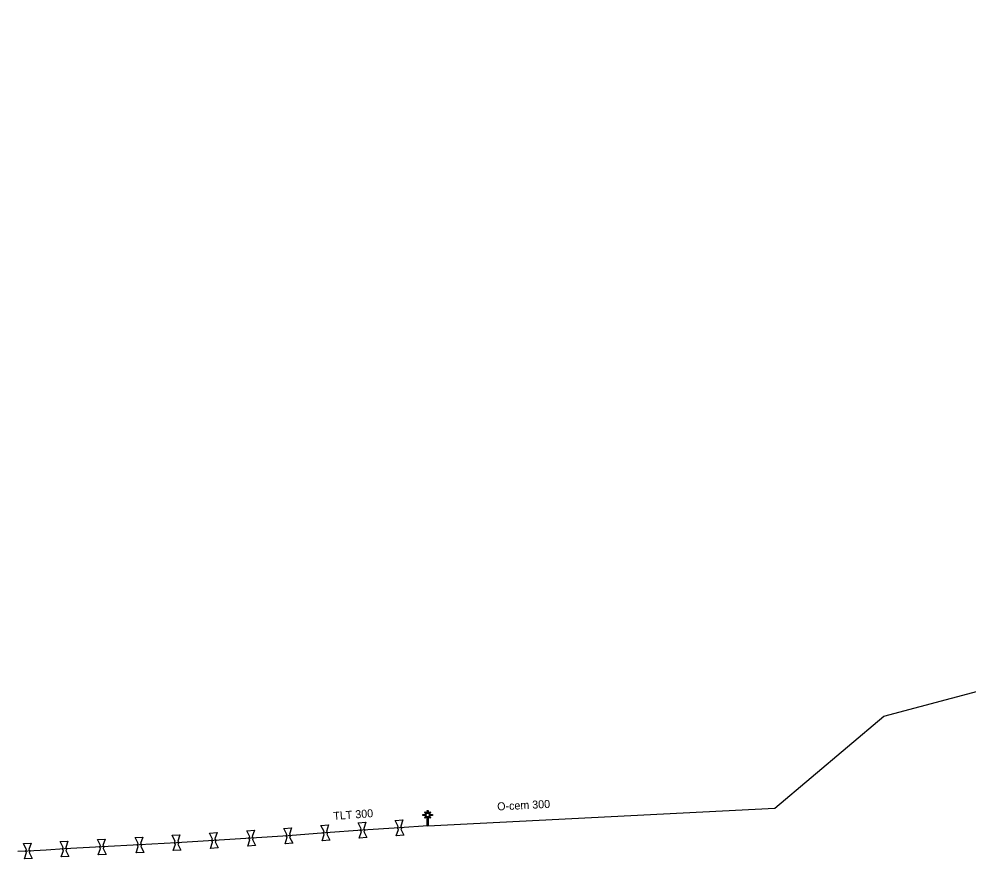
# Model space of a CAD drawing. Extents: x -643842 to -636370, y -1119190 to -1110210.
# Drawn here: x -636990.8 to -636836.6, y -1116147.3 to -1116010.8 of the extents above; entities that cross this region are included whole.
import ezdxf

# ---------------------------------------------------------------- set-up
doc = ezdxf.new("R2010")
doc.units = 0
for name, color, linetype in [('2', 7, 'Continuous'), ('Default', 7, 'Continuous'), ('Level 20', 7, 'Continuous'), ('Level 21', 7, 'Continuous'), ('Level 28', 7, 'Continuous')]:
    doc.layers.add(name, color=color, linetype=linetype)

msp = doc.modelspace()

# ---------------------------------------------------------------- linework, layer by layer
at = {"layer": '2'}
msp.add_lwpolyline([(-636924.51, -1116139.93), (-636924.51, -1116139.39), (-636924.35, -1116139.39), (-636924.35, -1116139.92), (-636924.02, -1116139.59), (-636923.91, -1116139.7), (-636924.24, -1116140.03), (-636923.66, -1116140.03), (-636923.66, -1116140.19), (-636924.25, -1116140.19), (-636923.91, -1116140.52), (-636924.02, -1116140.63), (-636924.35, -1116140.31), (-636924.35, -1116141.89), (-636924.51, -1116141.89), (-636924.51, -1116140.3), (-636924.84, -1116140.64), (-636924.95, -1116140.53), (-636924.61, -1116140.19), (-636925.2, -1116140.19), (-636925.2, -1116140.03), (-636924.62, -1116140.03), (-636924.95, -1116139.7), (-636924.84, -1116139.6), (-636924.51, -1116139.93)], dxfattribs=at)
at = {"layer": 'Default'}
for points in [[(-636935.21, -1116142.81), (-636935.25, -1116142.78), (-636935.28, -1116142.74), (-636935.33, -1116142.66), (-636935.33, -1116142.58), (-636935.34, -1116142.5), (-636935.3, -1116142.43), (-636935.28, -1116142.38), (-636935.24, -1116142.34)], [(-636934.83, -1116142.31), (-636934.79, -1116142.34), (-636934.76, -1116142.39), (-636934.71, -1116142.46), (-636934.71, -1116142.54), (-636934.7, -1116142.62), (-636934.74, -1116142.7), (-636934.76, -1116142.75), (-636934.8, -1116142.78)], [(-636929.19, -1116142.44), (-636929.23, -1116142.41), (-636929.26, -1116142.36), (-636929.31, -1116142.29), (-636929.31, -1116142.21), (-636929.32, -1116142.13), (-636929.28, -1116142.05), (-636929.26, -1116142), (-636929.22, -1116141.97)], [(-636928.81, -1116141.94), (-636928.77, -1116141.97), (-636928.74, -1116142.02), (-636928.69, -1116142.09), (-636928.69, -1116142.17), (-636928.68, -1116142.25), (-636928.72, -1116142.33), (-636928.74, -1116142.38), (-636928.78, -1116142.41)], [(-636959.37, -1116144.5), (-636959.41, -1116144.47), (-636959.44, -1116144.42), (-636959.49, -1116144.35), (-636959.49, -1116144.27), (-636959.5, -1116144.19), (-636959.46, -1116144.11), (-636959.44, -1116144.06), (-636959.4, -1116144.03)], [(-636958.99, -1116144), (-636958.95, -1116144.03), (-636958.92, -1116144.08), (-636958.87, -1116144.15), (-636958.87, -1116144.23), (-636958.86, -1116144.31), (-636958.9, -1116144.39), (-636958.92, -1116144.44), (-636958.96, -1116144.47)], [(-636953.32, -1116144.12), (-636953.36, -1116144.09), (-636953.39, -1116144.04), (-636953.44, -1116143.97), (-636953.44, -1116143.89), (-636953.45, -1116143.81), (-636953.41, -1116143.73), (-636953.39, -1116143.68), (-636953.35, -1116143.65)], [(-636952.94, -1116143.62), (-636952.9, -1116143.65), (-636952.87, -1116143.7), (-636952.82, -1116143.77), (-636952.82, -1116143.85), (-636952.81, -1116143.93), (-636952.85, -1116144.01), (-636952.87, -1116144.06), (-636952.91, -1116144.09)], [(-636947.27, -1116143.73), (-636947.31, -1116143.7), (-636947.34, -1116143.66), (-636947.39, -1116143.59), (-636947.39, -1116143.5), (-636947.4, -1116143.42), (-636947.36, -1116143.35), (-636947.34, -1116143.3), (-636947.3, -1116143.26)], [(-636946.9, -1116143.23), (-636946.85, -1116143.26), (-636946.82, -1116143.3), (-636946.77, -1116143.37), (-636946.77, -1116143.46), (-636946.76, -1116143.54), (-636946.8, -1116143.62), (-636946.82, -1116143.66), (-636946.86, -1116143.7)], [(-636941.24, -1116143.26), (-636941.28, -1116143.23), (-636941.31, -1116143.19), (-636941.36, -1116143.12), (-636941.36, -1116143.03), (-636941.37, -1116142.95), (-636941.33, -1116142.88), (-636941.31, -1116142.83), (-636941.27, -1116142.79)], [(-636940.87, -1116142.76), (-636940.82, -1116142.79), (-636940.79, -1116142.83), (-636940.75, -1116142.9), (-636940.74, -1116142.99), (-636940.73, -1116143.07), (-636940.77, -1116143.15), (-636940.79, -1116143.19), (-636940.83, -1116143.23)], [(-636983.63, -1116145.87), (-636983.67, -1116145.84), (-636983.7, -1116145.79), (-636983.75, -1116145.72), (-636983.75, -1116145.64), (-636983.76, -1116145.56), (-636983.72, -1116145.48), (-636983.69, -1116145.43), (-636983.66, -1116145.39)], [(-636983.25, -1116145.37), (-636983.21, -1116145.4), (-636983.18, -1116145.45), (-636983.13, -1116145.52), (-636983.13, -1116145.6), (-636983.12, -1116145.68), (-636983.16, -1116145.76), (-636983.19, -1116145.81), (-636983.22, -1116145.85)], [(-636977.58, -1116145.54), (-636977.62, -1116145.51), (-636977.65, -1116145.46), (-636977.7, -1116145.39), (-636977.7, -1116145.31), (-636977.71, -1116145.23), (-636977.67, -1116145.15), (-636977.64, -1116145.1), (-636977.61, -1116145.06)], [(-636977.2, -1116145.04), (-636977.16, -1116145.07), (-636977.13, -1116145.12), (-636977.08, -1116145.19), (-636977.08, -1116145.27), (-636977.07, -1116145.35), (-636977.11, -1116145.43), (-636977.14, -1116145.48), (-636977.17, -1116145.52)], [(-636971.46, -1116145.21), (-636971.5, -1116145.18), (-636971.53, -1116145.13), (-636971.58, -1116145.06), (-636971.58, -1116144.98), (-636971.59, -1116144.9), (-636971.55, -1116144.82), (-636971.53, -1116144.77), (-636971.49, -1116144.74)], [(-636971.08, -1116144.71), (-636971.04, -1116144.74), (-636971.01, -1116144.79), (-636970.96, -1116144.86), (-636970.96, -1116144.94), (-636970.95, -1116145.02), (-636970.99, -1116145.1), (-636971.01, -1116145.15), (-636971.05, -1116145.19)], [(-636965.42, -1116144.86), (-636965.46, -1116144.83), (-636965.49, -1116144.78), (-636965.54, -1116144.71), (-636965.54, -1116144.63), (-636965.55, -1116144.55), (-636965.51, -1116144.47), (-636965.49, -1116144.42), (-636965.45, -1116144.39)], [(-636965.04, -1116144.36), (-636965, -1116144.39), (-636964.97, -1116144.44), (-636964.92, -1116144.51), (-636964.92, -1116144.59), (-636964.91, -1116144.67), (-636964.95, -1116144.75), (-636964.97, -1116144.8), (-636965.01, -1116144.84)], [(-636989.6, -1116146.22), (-636989.64, -1116146.19), (-636989.67, -1116146.14), (-636989.72, -1116146.07), (-636989.72, -1116145.99), (-636989.73, -1116145.91), (-636989.69, -1116145.83), (-636989.67, -1116145.78), (-636989.63, -1116145.75)], [(-636989.22, -1116145.72), (-636989.18, -1116145.75), (-636989.15, -1116145.8), (-636989.1, -1116145.87), (-636989.1, -1116145.95), (-636989.09, -1116146.03), (-636989.13, -1116146.11), (-636989.15, -1116146.16), (-636989.19, -1116146.2)]]:
    msp.add_open_spline(points, degree=3, dxfattribs=at)
at = {"layer": 'Level 21'}
for points in [[(-636924.43, -1116141.89), (-636868.01, -1116138.98), (-636850.3, -1116124.04), (-636727.75, -1116091.42), (-636718.57, -1116087.25), (-636590.7, -1116029.14), (-636489.94, -1115968.84), (-636407.46, -1115921.07), (-636400.41, -1115921.47)], [(-636924.43, -1116141.89), (-636929, -1116142.19), (-636935.02, -1116142.56), (-636941.05, -1116143.01), (-636947.08, -1116143.48), (-636953.13, -1116143.87), (-636959.18, -1116144.25), (-636965.23, -1116144.61), (-636971.27, -1116144.96), (-636977.39, -1116145.29), (-636983.44, -1116145.62), (-636986.43, -1116145.79), (-636989.41, -1116145.97), (-636991.04, -1116146.05)]]:
    msp.add_lwpolyline(points, dxfattribs=at)
at = {"layer": 'Level 28'}
for points in [[(-636929.22, -1116141.97), (-636929.71, -1116140.98), (-636928.46, -1116140.9), (-636928.81, -1116141.94)], [(-636953.35, -1116143.65), (-636953.83, -1116142.66), (-636952.59, -1116142.58), (-636952.94, -1116143.62)], [(-636947.3, -1116143.26), (-636947.8, -1116142.28), (-636946.55, -1116142.19), (-636946.9, -1116143.23)], [(-636941.27, -1116142.79), (-636941.77, -1116141.81), (-636940.52, -1116141.72), (-636940.87, -1116142.76)], [(-636935.24, -1116142.34), (-636935.74, -1116141.36), (-636934.49, -1116141.27), (-636934.83, -1116142.31)], [(-636928.29, -1116143.4), (-636929.54, -1116143.48), (-636929.19, -1116142.44)], [(-636928.78, -1116142.41), (-636928.29, -1116143.4)], [(-636977.61, -1116145.06), (-636978.08, -1116144.08), (-636976.83, -1116144.01), (-636977.2, -1116145.04)], [(-636971.49, -1116144.74), (-636971.97, -1116143.75), (-636970.72, -1116143.68), (-636971.08, -1116144.71)], [(-636965.45, -1116144.39), (-636965.93, -1116143.4), (-636964.68, -1116143.33), (-636965.04, -1116144.36)], [(-636959.4, -1116144.03), (-636959.88, -1116143.04), (-636958.63, -1116142.96), (-636958.99, -1116144)], [(-636952.43, -1116145.08), (-636953.67, -1116145.16), (-636953.32, -1116144.12)], [(-636952.91, -1116144.09), (-636952.43, -1116145.08)], [(-636946.36, -1116144.68), (-636947.61, -1116144.77), (-636947.27, -1116143.73)], [(-636946.86, -1116143.7), (-636946.36, -1116144.68)], [(-636940.33, -1116144.21), (-636941.58, -1116144.3), (-636941.24, -1116143.26)], [(-636940.83, -1116143.23), (-636940.33, -1116144.21)], [(-636934.3, -1116143.76), (-636935.55, -1116143.85), (-636935.21, -1116142.81)], [(-636934.8, -1116142.78), (-636934.3, -1116143.76)], [(-636989.63, -1116145.75), (-636990.11, -1116144.76), (-636988.86, -1116144.69), (-636989.22, -1116145.72)], [(-636983.66, -1116145.39), (-636984.13, -1116144.41), (-636982.88, -1116144.34), (-636983.25, -1116145.37)], [(-636976.7, -1116146.5), (-636977.95, -1116146.57), (-636977.58, -1116145.54)], [(-636977.17, -1116145.52), (-636976.7, -1116146.5)], [(-636970.57, -1116146.17), (-636971.82, -1116146.24), (-636971.46, -1116145.21)], [(-636971.05, -1116145.19), (-636970.57, -1116146.17)], [(-636964.53, -1116145.82), (-636965.78, -1116145.89), (-636965.42, -1116144.86)], [(-636965.01, -1116144.84), (-636964.53, -1116145.82)], [(-636958.48, -1116145.46), (-636959.73, -1116145.54), (-636959.37, -1116144.5)], [(-636958.96, -1116144.47), (-636958.48, -1116145.46)], [(-636988.71, -1116147.18), (-636989.96, -1116147.25), (-636989.6, -1116146.22)], [(-636989.19, -1116146.2), (-636988.71, -1116147.18)], [(-636982.75, -1116146.83), (-636984, -1116146.9), (-636983.63, -1116145.87)], [(-636983.22, -1116145.85), (-636982.75, -1116146.83)]]:
    msp.add_lwpolyline(points, dxfattribs=at)

# ---------------------------------------------------------------- texts
at = {"layer": 'Level 20'}
for s, rotation, p in [('O-cem 300', 2.8724, (-636913.1, -1116139.37)), ('TLT 300', 4.2679, (-636939.71, -1116140.92))]:
    msp.add_text(s, height=1.3, rotation=rotation, dxfattribs=at).set_placement(p)

doc.saveas('drawing.dxf')
